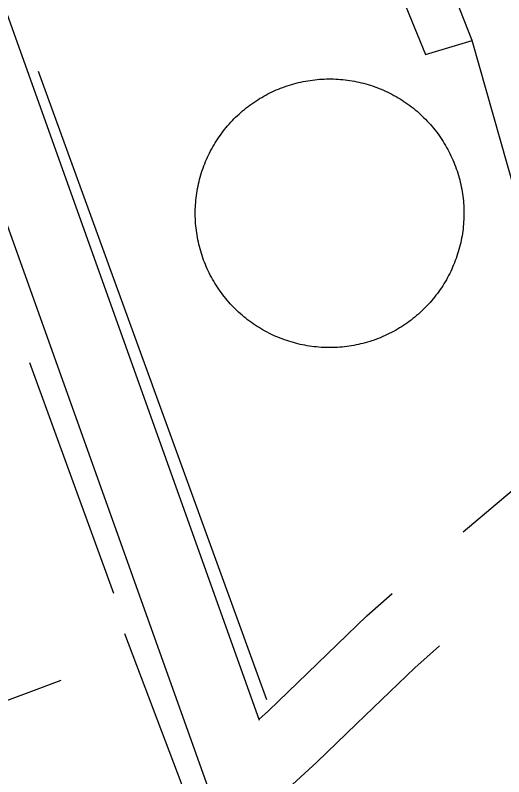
# Model space of a CAD drawing. Extents: x 3567028 to 3605064, y 510945 to 536587.
# Drawn here: x 3599899 to 3600106.3, y 526400.2 to 526723.5 of the extents above; entities that cross this region are included whole.
import ezdxf

# ---------------------------------------------------------------- set-up
doc = ezdxf.new("R2010")
doc.units = 0
for name, color, linetype in [('V-DOMW-TANK', 7, 'Continuous'), ('V-ROAD-CNTR', 7, 'Continuous'), ('V-TOPO-SHOR', 7, 'Continuous'), ('V-UTIL-LINE', 7, 'Continuous')]:
    doc.layers.add(name, color=color, linetype=linetype)

msp = doc.modelspace()

# ---------------------------------------------------------------- linework, layer by layer
at = {"layer": 'V-DOMW-TANK'}
for points in [[(3600018.25, 526694.65), (3600019.22, 526694.89), (3600020.19, 526695.11), (3600021.16, 526695.31), (3600022.14, 526695.5), (3600023.12, 526695.67), (3600024.1, 526695.83), (3600025.09, 526695.96), (3600026.08, 526696.08), (3600027.07, 526696.18), (3600028.06, 526696.27), (3600029.05, 526696.33), (3600030.05, 526696.39), (3600031.04, 526696.42), (3600032.04, 526696.43), (3600033.03, 526696.43), (3600034.03, 526696.41), (3600035.02, 526696.37), (3600036.02, 526696.32), (3600037.01, 526696.25), (3600038, 526696.16), (3600038.99, 526696.05), (3600039.98, 526695.93), (3600040.96, 526695.79), (3600041.94, 526695.63), (3600042.92, 526695.45), (3600043.9, 526695.26), (3600044.87, 526695.05), (3600045.84, 526694.83), (3600046.81, 526694.58), (3600047.77, 526694.32), (3600048.72, 526694.05), (3600049.68, 526693.76), (3600050.62, 526693.45), (3600051.56, 526693.12), (3600052.5, 526692.78), (3600053.42, 526692.42), (3600054.35, 526692.04), (3600055.26, 526691.65), (3600056.17, 526691.25), (3600057.07, 526690.82), (3600057.96, 526690.39), (3600058.85, 526689.93), (3600059.73, 526689.46), (3600060.6, 526688.98), (3600061.46, 526688.48), (3600062.31, 526687.96), (3600063.15, 526687.43), (3600063.98, 526686.89), (3600064.81, 526686.33), (3600065.62, 526685.76), (3600066.43, 526685.17), (3600067.22, 526684.57), (3600068, 526683.96), (3600068.77, 526683.33), (3600069.54, 526682.69), (3600070.29, 526682.03), (3600071.02, 526681.36), (3600071.75, 526680.68), (3600072.46, 526679.99), (3600073.17, 526679.29), (3600073.86, 526678.57), (3600074.53, 526677.84), (3600075.2, 526677.1), (3600075.85, 526676.35), (3600076.49, 526675.58), (3600077.11, 526674.81), (3600077.72, 526674.02), (3600078.32, 526673.22), (3600078.9, 526672.42), (3600079.47, 526671.6), (3600080.02, 526670.78), (3600080.57, 526669.94), (3600081.09, 526669.09), (3600081.6, 526668.24), (3600082.1, 526667.38), (3600082.58, 526666.51), (3600083.04, 526665.63), (3600083.49, 526664.74), (3600083.93, 526663.84), (3600084.35, 526662.94), (3600084.75, 526662.03), (3600085.14, 526661.11), (3600085.5, 526660.19), (3600085.86, 526659.26), (3600086.2, 526658.32), (3600086.52, 526657.38), (3600086.83, 526656.44), (3600087.12, 526655.48), (3600087.39, 526654.52), (3600087.64, 526653.56), (3600087.88, 526652.6), (3600088.1, 526651.63), (3600088.31, 526650.65), (3600088.5, 526649.68), (3600088.67, 526648.69), (3600088.82, 526647.71), (3600088.96, 526646.73), (3600089.08, 526645.74), (3600089.18, 526644.75), (3600089.26, 526643.76)], [(3599980.46, 526615.89), (3599980.06, 526616.79), (3599979.67, 526617.71), (3599979.3, 526618.64), (3599978.95, 526619.57), (3599978.61, 526620.5), (3599978.29, 526621.44), (3599977.98, 526622.39), (3599977.69, 526623.34), (3599977.42, 526624.3), (3599977.17, 526625.26), (3599976.93, 526626.23), (3599976.71, 526627.2), (3599976.5, 526628.17), (3599976.31, 526629.15), (3599976.14, 526630.13), (3599975.99, 526631.11), (3599975.85, 526632.1), (3599975.73, 526633.09), (3599975.63, 526634.08), (3599975.55, 526635.07), (3599975.48, 526636.06), (3599975.43, 526637.06), (3599975.4, 526638.05), (3599975.38, 526639.05), (3599975.38, 526640.04), (3599975.41, 526641.03), (3599975.44, 526642.03), (3599975.5, 526643.02), (3599975.57, 526644.02), (3599975.66, 526645.01), (3599975.76, 526646), (3599975.89, 526646.98), (3599976.03, 526647.97), (3599976.19, 526648.95), (3599976.36, 526649.93), (3599976.55, 526650.91), (3599976.76, 526651.88), (3599976.99, 526652.85), (3599977.23, 526653.82), (3599977.49, 526654.78), (3599977.77, 526655.73), (3599978.06, 526656.69), (3599978.37, 526657.63), (3599978.7, 526658.57), (3599979.04, 526659.5), (3599979.4, 526660.43), (3599979.77, 526661.35), (3599980.16, 526662.27), (3599980.57, 526663.18), (3599980.99, 526664.08), (3599981.43, 526664.97), (3599981.89, 526665.86), (3599982.35, 526666.73), (3599982.84, 526667.6), (3599983.34, 526668.46), (3599983.85, 526669.32), (3599984.38, 526670.16), (3599984.93, 526670.99), (3599985.48, 526671.82), (3599986.06, 526672.63), (3599986.64, 526673.43), (3599987.24, 526674.23), (3599987.86, 526675.01), (3599988.49, 526675.78), (3599989.13, 526676.54), (3599989.78, 526677.29), (3599990.45, 526678.03), (3599991.13, 526678.76), (3599991.82, 526679.47), (3599992.53, 526680.17), (3599993.25, 526680.86), (3599993.98, 526681.54), (3599994.72, 526682.2), (3599995.47, 526682.86), (3599996.23, 526683.49), (3599997.01, 526684.12), (3599997.79, 526684.73), (3599998.59, 526685.33), (3599999.4, 526685.91), (3600000.21, 526686.48), (3600001.04, 526687.03), (3600001.88, 526687.57), (3600002.72, 526688.1), (3600003.58, 526688.61), (3600004.44, 526689.1), (3600005.31, 526689.59), (3600006.19, 526690.05), (3600007.08, 526690.5), (3600007.97, 526690.93), (3600008.88, 526691.35), (3600009.79, 526691.76), (3600010.7, 526692.14), (3600011.63, 526692.51), (3600012.56, 526692.87), (3600013.49, 526693.21), (3600014.43, 526693.53), (3600015.38, 526693.83), (3600016.33, 526694.12), (3600017.29, 526694.4), (3600018.25, 526694.65)], [(3600089.26, 526643.76), (3600089.33, 526642.76), (3600089.38, 526641.77), (3600089.41, 526640.77), (3600089.43, 526639.78), (3600089.42, 526638.78), (3600089.4, 526637.79), (3600089.37, 526636.8), (3600089.31, 526635.8), (3600089.24, 526634.81), (3600089.15, 526633.82), (3600089.04, 526632.83), (3600088.92, 526631.84), (3600088.78, 526630.86), (3600088.62, 526629.87), (3600088.45, 526628.89), (3600088.26, 526627.92), (3600088.05, 526626.94), (3600087.82, 526625.97), (3600087.58, 526625.01), (3600087.32, 526624.05), (3600087.04, 526623.09), (3600086.75, 526622.14), (3600086.44, 526621.2), (3600086.11, 526620.26), (3600085.77, 526619.32), (3600085.41, 526618.39), (3600085.04, 526617.47), (3600084.64, 526616.55), (3600084.24, 526615.65), (3600083.82, 526614.75), (3600083.38, 526613.85), (3600082.92, 526612.97), (3600082.45, 526612.09), (3600081.97, 526611.22), (3600081.47, 526610.36), (3600080.96, 526609.51), (3600080.43, 526608.67), (3600079.88, 526607.83), (3600079.32, 526607.01), (3600078.75, 526606.19), (3600078.17, 526605.39), (3600077.56, 526604.6), (3600076.95, 526603.81), (3600076.32, 526603.04), (3600075.68, 526602.28), (3600075.03, 526601.53), (3600074.36, 526600.79), (3600073.68, 526600.07), (3600072.99, 526599.35), (3600072.28, 526598.65), (3600071.56, 526597.96), (3600070.83, 526597.28), (3600070.09, 526596.62), (3600069.34, 526595.97), (3600068.58, 526595.33), (3600067.8, 526594.71), (3600067.01, 526594.09), (3600066.22, 526593.5), (3600065.41, 526592.91), (3600064.6, 526592.34)], [(3600064.6, 526592.34), (3600063.77, 526591.79), (3600062.93, 526591.25), (3600062.09, 526590.72), (3600061.23, 526590.21), (3600060.37, 526589.72), (3600059.5, 526589.24), (3600058.62, 526588.77), (3600057.73, 526588.32), (3600056.83, 526587.89), (3600055.93, 526587.47), (3600055.02, 526587.07), (3600054.1, 526586.68), (3600053.18, 526586.31), (3600052.25, 526585.95), (3600051.32, 526585.62), (3600050.37, 526585.3), (3600049.43, 526584.99), (3600048.48, 526584.7), (3600047.52, 526584.43), (3600046.56, 526584.17), (3600045.59, 526583.94), (3600044.62, 526583.71), (3600043.65, 526583.51), (3600042.67, 526583.32), (3600041.69, 526583.15), (3600040.7, 526583), (3600039.72, 526582.86), (3600038.73, 526582.74), (3600037.74, 526582.64), (3600036.75, 526582.56), (3600035.75, 526582.49), (3600034.76, 526582.44), (3600033.77, 526582.41), (3600032.77, 526582.39), (3600031.78, 526582.39), (3600030.78, 526582.41), (3600029.79, 526582.45), (3600028.79, 526582.5), (3600027.8, 526582.58), (3600026.81, 526582.67), (3600025.82, 526582.77), (3600024.83, 526582.9), (3600023.85, 526583.04), (3600022.87, 526583.2), (3600021.88, 526583.37), (3600020.91, 526583.56), (3600019.94, 526583.77), (3600018.97, 526584), (3600018, 526584.24), (3600017.04, 526584.5), (3600016.08, 526584.78), (3600015.13, 526585.07), (3600014.19, 526585.38), (3600013.25, 526585.7), (3600012.31, 526586.05), (3600011.38, 526586.41), (3600010.46, 526586.78), (3600009.55, 526587.17), (3600008.64, 526587.58), (3600007.74, 526588), (3600006.85, 526588.44), (3600005.96, 526588.89), (3600005.08, 526589.36), (3600004.21, 526589.85), (3600003.35, 526590.35), (3600002.5, 526590.86), (3600001.66, 526591.39), (3600000.82, 526591.94), (3600000, 526592.49), (3599999.19, 526593.07), (3599998.38, 526593.65), (3599997.59, 526594.25), (3599996.8, 526594.87), (3599996.03, 526595.49), (3599995.27, 526596.14), (3599994.52, 526596.79), (3599993.79, 526597.46), (3599993.06, 526598.14), (3599992.34, 526598.83), (3599991.64, 526599.54), (3599990.95, 526600.26), (3599990.27, 526600.99), (3599989.61, 526601.73), (3599988.96, 526602.48), (3599988.32, 526603.24), (3599987.7, 526604.02), (3599987.09, 526604.8), (3599986.49, 526605.6), (3599985.91, 526606.41), (3599985.34, 526607.22), (3599984.78, 526608.05), (3599984.24, 526608.89), (3599983.72, 526609.73), (3599983.21, 526610.58), (3599982.71, 526611.45), (3599982.23, 526612.32), (3599981.76, 526613.2), (3599981.31, 526614.09), (3599980.88, 526614.98), (3599980.46, 526615.89)]]:
    msp.add_lwpolyline(points, dxfattribs=at)
at = {"layer": 'V-ROAD-CNTR'}
for points in [[(3599071.22, 529031.89), (3600002.44, 526424.19)], [(3599582.7, 527510.38), (3600015.53, 526298.33)], [(3600089.11, 526504.2), (3600137.99, 526545.36), (3600146.36, 526555.63), (3600151.03, 526574.86), (3600151.3, 526577.9)], [(3600002.34, 526424.48), (3600006.45, 526428.22), (3600022.97, 526444.25), (3600048.23, 526468.52), (3600058.93, 526477.96)], [(3600013.27, 526393.86), (3600027, 526406.36), (3600043.81, 526422.67), (3600068.56, 526446.45), (3600079.13, 526455.78)]]:
    msp.add_lwpolyline(points, dxfattribs=at)
at = {"layer": 'V-TOPO-SHOR'}
for p, q in [((3600005.79, 526432.86), (3599908.88, 526699.6)), ((3599940.77, 526478), (3599905.14, 526575.95)), ((3599985.1, 526356.44), (3599945.54, 526460.95))]:
    msp.add_line(p, q, dxfattribs=at)
at = {"layer": 'V-UTIL-LINE'}
msp.add_line((3600125.41, 526597.91), (3600092.9, 526712.7), dxfattribs=at)
for points in [[(3599865.2, 527222.6), (3599892.66, 527231.47), (3599970.51, 527027.36), (3600028.08, 526877.81), (3600006.58, 526869.25), (3600073.05, 526706.79), (3600092.9, 526712.7), (3600084.34, 526734.87), (3600100.23, 526740.79)], [(3599783.75, 526414.06), (3599815.2, 526402.62), (3599918.39, 526441.26)]]:
    msp.add_lwpolyline(points, dxfattribs=at)

doc.saveas('drawing.dxf')
